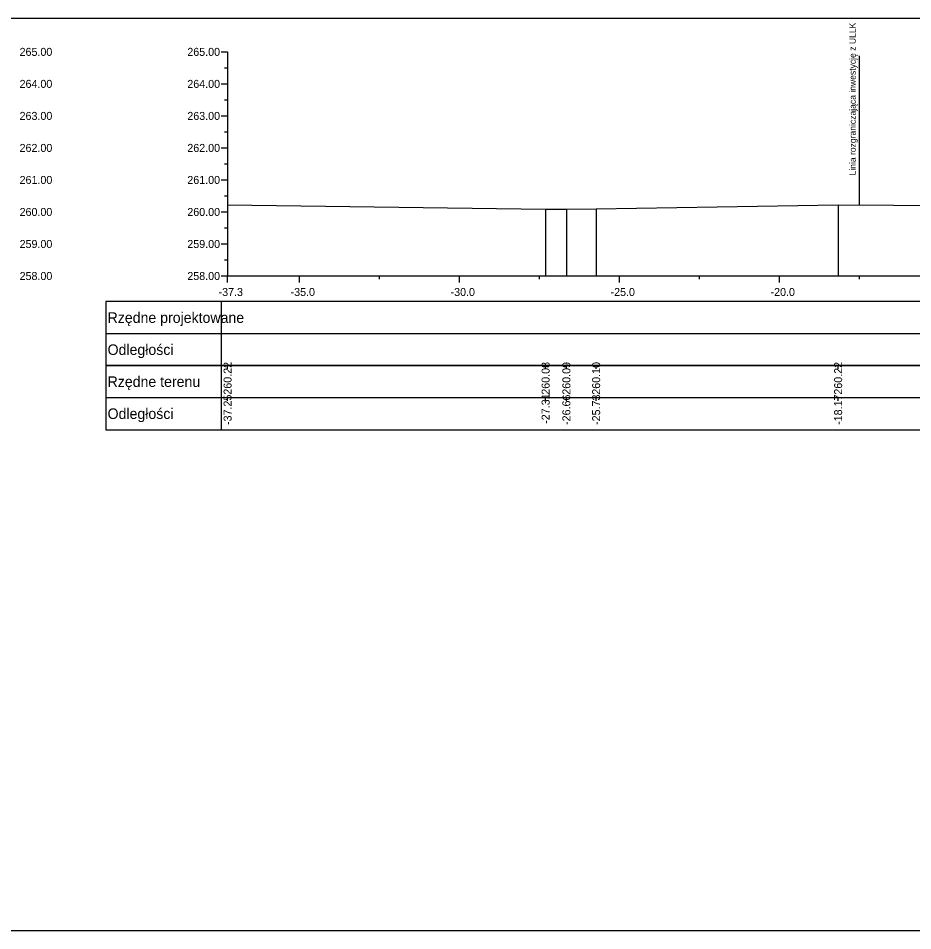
# Model space of a CAD drawing. Extents: x 6516023 to 6560129, y 5513077 to 5529206.
# Drawn here: x 6517811.42 to 6517839.38, y 5514451.16 to 5514479.66 of the extents above; entities that cross this region are included whole.
import ezdxf

# ---------------------------------------------------------------- set-up
doc = ezdxf.new("R2010")
doc.units = 0
for name, color, linetype in [('TOR_PRZEK_P-tabelka istniejace', 7, 'Continuous'), ('TOR_PRZEK_P-tabelka projektowane', 7, 'Continuous'), ('TOR_PRZEK_P-teren istniejacy', 7, 'Continuous'), ('TOR_PRZEK_P-uklad odniesienia', 7, 'Continuous'), ('TOR_PS_T-granica PKP-projektowana', 7, 'Continuous'), ('TOR_RAMKI-ramka+tabelka 1', 7, 'Continuous')]:
    doc.layers.add(name, color=color, linetype=linetype)

msp = doc.modelspace()

# ---------------------------------------------------------------- linework, layer by layer
at = {"layer": 'TOR_PRZEK_P-tabelka istniejace'}
for p, q in [((6517814.163, 5514468.806), (6517814.163, 5514466.806)), ((6517817.763, 5514468.806), (6517817.763, 5514466.806)), ((6517817.963, 5514468.706), (6517817.963, 5514468.806)), ((6517827.902, 5514468.706), (6517827.902, 5514468.806)), ((6517828.551, 5514468.706), (6517828.551, 5514468.806)), ((6517829.482, 5514468.706), (6517829.482, 5514468.806)), ((6517837.044, 5514468.706), (6517837.044, 5514468.806)), ((6517814.163, 5514467.806), (6517897.963, 5514467.806)), ((6517817.963, 5514467.706), (6517817.963, 5514467.806)), ((6517827.902, 5514467.706), (6517827.902, 5514467.806)), ((6517828.551, 5514467.706), (6517828.551, 5514467.806)), ((6517829.482, 5514467.706), (6517829.482, 5514467.806)), ((6517837.044, 5514467.706), (6517837.044, 5514467.806))]:
    msp.add_line(p, q, dxfattribs=at)
for points in [[(6517817.963, 5514473.824), (6517817.963, 5514471.806), (6517817.963, 5514471.676), (6517817.963, 5514471.606)], [(6517827.902, 5514473.689), (6517827.902, 5514471.806), (6517827.902, 5514471.676), (6517827.902, 5514471.606)], [(6517828.551, 5514473.693), (6517828.551, 5514471.806), (6517828.551, 5514471.676), (6517828.551, 5514471.606)], [(6517829.482, 5514473.705), (6517829.482, 5514471.806), (6517829.482, 5514471.676), (6517829.482, 5514471.606)], [(6517837.044, 5514473.827), (6517837.044, 5514471.806), (6517837.044, 5514471.676), (6517837.044, 5514471.606)]]:
    msp.add_lwpolyline(points, dxfattribs=at)
msp.add_lwpolyline([(6517814.163, 5514468.806), (6517814.163, 5514466.806), (6517897.963, 5514466.806), (6517897.963, 5514468.806)], close=True, dxfattribs=at)
at = {"layer": 'TOR_PRZEK_P-tabelka projektowane'}
for p, q in [((6517814.163, 5514470.806), (6517814.163, 5514468.806)), ((6517817.763, 5514470.806), (6517817.763, 5514468.806)), ((6517814.163, 5514469.806), (6517897.963, 5514469.806))]:
    msp.add_line(p, q, dxfattribs=at)
msp.add_lwpolyline([(6517814.163, 5514470.806), (6517814.163, 5514468.806), (6517897.963, 5514468.806), (6517897.963, 5514470.806)], close=True, dxfattribs=at)
at = {"layer": 'TOR_PRZEK_P-teren istniejacy'}
msp.add_lwpolyline([(6517817.963, 5514473.824), (6517827.902, 5514473.689), (6517828.551, 5514473.693), (6517829.482, 5514473.705), (6517837.044, 5514473.827), (6517840.506, 5514473.811)], dxfattribs=at)
at = {"layer": 'TOR_PRZEK_P-uklad odniesienia'}
for p, q in [((6517817.763, 5514478.606), (6517817.963, 5514478.606)), ((6517817.963, 5514478.606), (6517817.963, 5514471.606)), ((6517817.863, 5514478.106), (6517817.963, 5514478.106)), ((6517817.763, 5514477.606), (6517817.963, 5514477.606)), ((6517817.863, 5514477.106), (6517817.963, 5514477.106)), ((6517817.763, 5514476.606), (6517817.963, 5514476.606)), ((6517817.863, 5514476.106), (6517817.963, 5514476.106)), ((6517817.763, 5514475.606), (6517817.963, 5514475.606)), ((6517817.863, 5514475.106), (6517817.963, 5514475.106)), ((6517817.763, 5514474.606), (6517817.963, 5514474.606)), ((6517817.863, 5514474.106), (6517817.963, 5514474.106)), ((6517817.763, 5514473.606), (6517817.963, 5514473.606)), ((6517817.863, 5514473.106), (6517817.963, 5514473.106)), ((6517817.763, 5514472.606), (6517817.963, 5514472.606)), ((6517817.863, 5514472.106), (6517817.963, 5514472.106)), ((6517817.763, 5514471.606), (6517817.963, 5514471.606)), ((6517817.963, 5514471.606), (6517897.963, 5514471.606)), ((6517817.963, 5514471.506), (6517817.963, 5514471.606)), ((6517817.963, 5514471.406), (6517817.963, 5514471.606)), ((6517820.213, 5514471.406), (6517820.213, 5514471.606)), ((6517822.713, 5514471.506), (6517822.713, 5514471.606)), ((6517825.213, 5514471.406), (6517825.213, 5514471.606)), ((6517827.713, 5514471.506), (6517827.713, 5514471.606)), ((6517830.213, 5514471.406), (6517830.213, 5514471.606)), ((6517832.713, 5514471.506), (6517832.713, 5514471.606)), ((6517835.213, 5514471.406), (6517835.213, 5514471.606)), ((6517837.713, 5514471.506), (6517837.713, 5514471.606))]:
    msp.add_line(p, q, dxfattribs=at)
at = {"layer": 'TOR_PS_T-granica PKP-projektowana'}
msp.add_line((6517837.708, 5514473.824), (6517837.708, 5514478.481), dxfattribs=at)
at = {"layer": 'TOR_RAMKI-ramka+tabelka 1'}
msp.add_lwpolyline([(6517724.513, 5514479.656), (6517972.013, 5514479.656), (6517972.013, 5514451.156), (6517724.513, 5514451.156)], close=True, dxfattribs=at)

# ---------------------------------------------------------------- texts
at = {"layer": 'TOR_PRZEK_P-tabelka istniejace'}
for s, p in [('260.22', (6517818.088, 5514467.9)), ('260.08', (6517828.027, 5514467.898)), ('260.09', (6517828.676, 5514467.898)), ('260.10', (6517829.607, 5514467.898)), ('260.22', (6517837.169, 5514467.9)), ('-37.25', (6517818.088, 5514466.953)), ('-27.31', (6517828.027, 5514466.989)), ('-26.66', (6517828.676, 5514466.954)), ('-25.73', (6517829.607, 5514466.954)), ('-18.17', (6517837.169, 5514466.955))]:
    msp.add_text(s, height=0.25, rotation=90, dxfattribs=at).set_placement(p)
for s, p in [('Rzędne terenu', (6517814.213, 5514468.141)), ('Odległości', (6517814.213, 5514467.141))]:
    msp.add_text(s, height=0.33, dxfattribs=at).set_placement(p)
at = {"layer": 'TOR_PRZEK_P-tabelka projektowane'}
for s, p in [('Rzędne projektowane', (6517814.213, 5514470.141)), ('Odległości', (6517814.213, 5514469.141))]:
    msp.add_text(s, height=0.33, dxfattribs=at).set_placement(p)
at = {"layer": 'TOR_PRZEK_P-uklad odniesienia'}
for s, height, p in [('265.00', 0.25, (6517811.463, 5514478.481)), ('265.00', 0.25, (6517816.705, 5514478.481)), ('264.00', 0.25, (6517811.463, 5514477.481)), ('264.00', 0.25, (6517816.705, 5514477.481)), ('263.00', 0.25, (6517811.463, 5514476.481)), ('263.00', 0.25, (6517816.705, 5514476.481)), ('262.00', 0.25, (6517811.463, 5514475.481)), ('262.00', 0.25, (6517816.705, 5514475.481)), ('261.00', 0.25, (6517811.463, 5514474.481)), ('261.00', 0.25, (6517816.705, 5514474.481)), ('260.00', 0.25, (6517811.463, 5514473.481)), ('260.00', 0.25, (6517816.705, 5514473.481)), ('259.00', 0.25, (6517811.463, 5514472.481)), ('259.00', 0.25, (6517816.705, 5514472.481)), ('258.00', 0.25, (6517811.463, 5514471.481)), ('258.00', 0.25, (6517816.705, 5514471.481)), ('-', 0.0001, (6517817.963, 5514471.606)), ('-37.3', 0.25, (6517817.682, 5514470.981)), ('-35.0', 0.25, (6517819.932, 5514470.981)), ('-30.0', 0.25, (6517824.932, 5514470.981)), ('-25.0', 0.25, (6517829.932, 5514470.981)), ('-20.0', 0.25, (6517834.932, 5514470.981))]:
    msp.add_text(s, height=height, dxfattribs=at).set_placement(p)
at = {"layer": 'TOR_PS_T-granica PKP-projektowana'}
msp.add_text('Linia rozgraniczająca inwestycję z ULLK', height=0.2, rotation=90.0511, dxfattribs=at).set_placement((6517837.597, 5514474.745))

doc.saveas('drawing.dxf')
